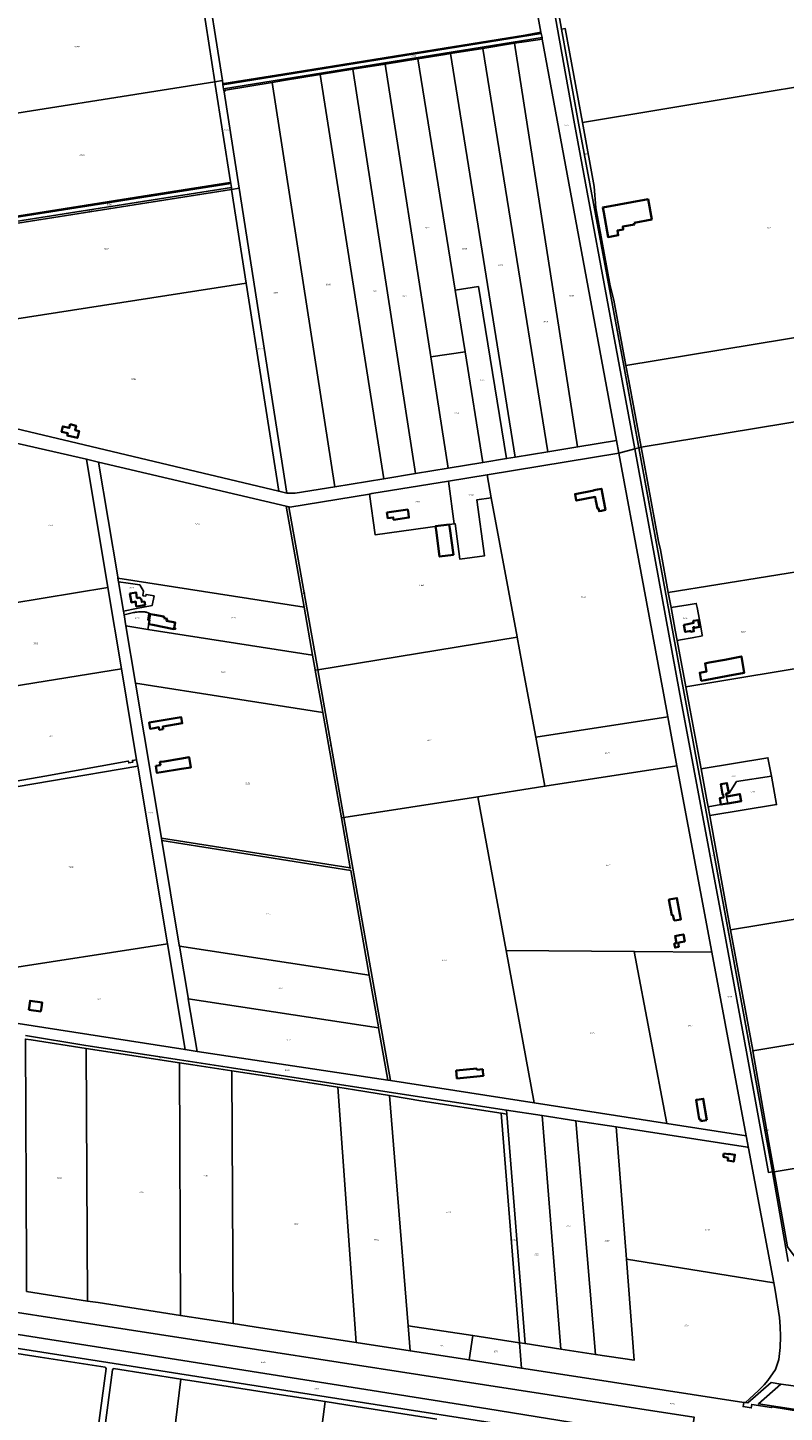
# Model space of a CAD drawing. Extents: x 177930 to 190767, y 381068 to 392034.
# Tile 308 of 318: x 187385 to 188308, y 384350 to 386039. Entities that reach past the tile are written whole.
import ezdxf
from ezdxf.enums import TextEntityAlignment as Align

# ---------------------------------------------------------------- set-up
doc = ezdxf.new("R2010")
doc.units = 0
for name, color, linetype, lineweight in [('B-XX-KG-GRENS_PERCEEL-GV', 150, 'Continuous', 25), ('B-XX-KG-GRENS_PERCEEL-S', 150, 'Continuous', 25), ('B-XX-OG-BEBOUWING-G', 7, 'Continuous', 35)]:
    doc.layers.add(name, color=color, linetype=linetype, lineweight=lineweight)
doc.styles.add('NLCS-ISO', font='NLCS-ISO.ttf', dxfattribs={"height": 1.8})

# ---------------------------------------------------------------- blocks, each defined once
blk = doc.blocks.new('SKG-PERCEELNUMMER-SO')
at = {"layer": 'DefPoints'}
blk.add_point((0, 0), dxfattribs=at)
at = {"style": 'NLCS-ISO', "oblique": 10, "flags": 1}
blk.add_attdef('GEMEENTECODE', text='', height=1.8, dxfattribs=at).set_placement((-0.5, 2.6), align=Align.MIDDLE_RIGHT)
at = {"style": 'NLCS-ISO', "oblique": 10}
blk.add_attdef('PERCEELNUMMER', text='', height=1.8, dxfattribs=at).set_placement((0, 0), align=Align.MIDDLE_CENTER)
at = {"style": 'NLCS-ISO', "oblique": 10, "flags": 1}
blk.add_attdef('SECTIE', text='', height=1.8, dxfattribs=at).set_placement((0.5, 2.5), align=Align.MIDDLE_LEFT)

msp = doc.modelspace()

# ---------------------------------------------------------------- linework, layer by layer
at = {"layer": 'B-XX-KG-GRENS_PERCEEL-GV'}
for points in [[(187978.56, 386294.573), (187966.816, 386292.384), (187968.129, 386284.49), (187997.548, 386107.636), (188011.232, 386033.601), (188011.58, 386031.715), (188012.489, 386026.797), (188012.793, 386025.151), (188103.322, 385535.37), (188106.18, 385519.931), (188125.795, 385525.163), (188107.169, 385625.673), (188051.991, 385921.73), (187999.929, 386212.46), (187990.336, 386218.437)], [(187978.56, 386294.573), (187990.336, 386218.437), (187999.929, 386212.46), (188051.991, 385921.73), (188107.169, 385625.673), (188125.795, 385525.163), (188130.639, 385526.456), (188112.103, 385626.486), (188056.924, 385922.546), (188036.421, 386037.035), (188015.858, 386151.863), (188004.862, 386213.269), (188003.537, 386214.094), (187995.27, 386219.245), (187993.712, 386229.315), (187983.477, 386295.489)], [(187623.251, 385970.143), (187624.322, 385970.8), (187696.284, 385982.077), (187794.842, 385998.089), (187893.218, 386013.85), (187992.105, 386029.834), (188011.232, 386033.601), (187997.548, 386107.636), (187968.129, 386284.49), (187780.811, 386249.042), (187585.521, 386212.024), (187600.586, 386115.445), (187622.576, 385974.469)], [(188453.661, 385988.175), (188414.133, 386221.5), (188015.858, 386151.863), (188036.421, 386037.035), (188040.819, 386037.848), (188061.852, 385923.361)], [(187596.061, 386128.62), (187583.466, 386165.292), (187594.862, 386092.187), (187594.981, 386091.427), (187613.439, 385973.027), (187622.576, 385974.469), (187600.586, 386115.445)], [(187594.862, 386092.187), (187264.625, 386040.065), (187264.75, 386039.306), (187284.198, 385921.062), (187613.439, 385973.027), (187594.981, 386091.427)], [(188011.232, 386033.601), (187992.105, 386029.834), (187893.218, 386013.85), (187794.842, 385998.089), (187696.284, 385982.077), (187624.322, 385970.8), (187623.251, 385970.143), (187623.361, 385969.441), (188011.58, 386031.715)], [(188011.58, 386031.715), (187623.361, 385969.441), (187624.132, 385964.501), (188012.489, 386026.797)], [(187781.832, 385988.187), (187821.223, 385994.546), (187861.168, 386000.99), (187894.549, 386006.376), (187900.68, 386007.363), (187940.244, 386013.734), (187979.052, 386019.983), (187993.534, 386022.315), (188012.793, 386025.151), (188012.489, 386026.797), (187624.132, 385964.501), (187624.705, 385960.836), (187626.253, 385962.936), (187683.458, 385972.282), (187697.232, 385974.532), (187741.893, 385981.74)], [(187979.052, 386019.983), (188055.947, 385527.838), (188055.98, 385527.625), (188103.322, 385535.37), (188012.793, 386025.151), (187993.534, 386022.315)], [(188130.639, 385526.456), (188133.387, 385527.189), (188118.368, 385608.292), (188114.913, 385626.949), (188100.185, 385706.487), (188095.544, 385724.114), (188078.07, 385819.259), (188076.229, 385845.173), (188061.852, 385923.361), (188040.819, 386037.848), (188036.421, 386037.035), (188056.924, 385922.546), (188112.103, 385626.486)], [(187861.168, 386000.99), (187906.586, 385718.712), (187934.816, 385723.242), (187969.177, 385513.422), (187979.647, 385515.136), (187900.68, 386007.363), (187894.549, 386006.376)], [(187900.68, 386007.363), (187979.647, 385515.136), (188019.461, 385521.65), (187940.244, 386013.734)], [(188055.947, 385527.838), (187979.052, 386019.983), (187940.244, 386013.734), (188019.461, 385521.65), (188055.98, 385527.625)], [(187858.01, 385495.156), (187781.832, 385988.187), (187741.893, 385981.74), (187819.549, 385488.829)], [(187781.832, 385988.187), (187858.01, 385495.156), (187897.944, 385501.726), (187876.79, 385637.612), (187821.223, 385994.546)], [(187918.671, 385643.601), (187906.586, 385718.712), (187861.168, 386000.99), (187821.223, 385994.546), (187876.79, 385637.612)], [(188503.994, 385691.075), (188453.661, 385988.175), (188061.852, 385923.361), (188076.229, 385845.173), (188078.07, 385819.259), (188095.544, 385724.114), (188100.185, 385706.487), (188114.913, 385626.949)], [(187297.885, 385837.846), (187304.536, 385836.486), (187310.152, 385800.951), (187312.044, 385799.552), (187420.9, 385816.709), (187525.503, 385833.55), (187631.835, 385850.026), (187632.481, 385851.138), (187613.974, 385969.598), (187613.439, 385973.027), (187284.198, 385921.062)], [(187622.576, 385974.469), (187613.439, 385973.027), (187613.974, 385969.598), (187632.481, 385851.138), (187632.839, 385848.846), (187633.61, 385843.906), (187633.949, 385841.733), (187643.088, 385843.172), (187624.705, 385960.836), (187624.132, 385964.501), (187623.361, 385969.441), (187623.251, 385970.143)], [(187759.7, 385478.983), (187683.458, 385972.282), (187626.253, 385962.936), (187624.705, 385960.836), (187643.088, 385843.172), (187701.184, 385471.308), (187701.364, 385471.265), (187711.429, 385471.042)], [(187683.458, 385972.282), (187759.7, 385478.983), (187819.549, 385488.829), (187741.893, 385981.74), (187697.232, 385974.532)], [(187312.044, 385799.552), (187310.152, 385800.951), (187304.536, 385836.486), (187297.885, 385837.846), (187304.531, 385797.439), (187632.839, 385848.846), (187632.481, 385851.138), (187631.835, 385850.026), (187525.503, 385833.55), (187420.9, 385816.709)], [(187304.531, 385797.439), (187305.342, 385792.505), (187633.61, 385843.906), (187632.839, 385848.846)], [(187305.342, 385792.505), (187305.742, 385790.067), (187633.949, 385841.733), (187633.61, 385843.906)], [(187633.949, 385841.733), (187305.742, 385790.067), (187324.447, 385676.349), (187651.839, 385727.228)], [(187691.462, 385473.616), (187701.184, 385471.308), (187643.088, 385843.172), (187633.949, 385841.733), (187651.839, 385727.228)], [(187324.447, 385676.349), (187344.232, 385556.065), (187691.462, 385473.616), (187651.839, 385727.228)], [(187918.671, 385643.601), (187940.375, 385508.707), (187969.177, 385513.422), (187934.816, 385723.242), (187906.586, 385718.712)], [(188503.994, 385691.075), (188114.913, 385626.949), (188118.368, 385608.292), (188133.387, 385527.189), (188520.934, 385591.082)], [(187876.79, 385637.612), (187897.944, 385501.726), (187940.375, 385508.707), (187918.671, 385643.601)], [(188348.224, 385379.13), (188366.289, 385264.511), (188571.103, 385298.417), (188543.947, 385456.833), (188520.934, 385591.082), (188133.387, 385527.189), (188136.628, 385509.688), (188154.67, 385412.097), (188156.877, 385402.235), (188166.527, 385350.178)], [(187330.901, 385540.645), (187364.496, 385336.659), (187482.896, 385356.189), (187456.752, 385512.534), (187333.299, 385540.742)], [(187945.438, 385493.628), (187950.666, 385465.459), (187982.126, 385295.957), (187982.181, 385295.662), (187990.832, 385249.048), (188004.845, 385173.547), (188165.865, 385198.551), (188160.485, 385227.337), (188106.18, 385519.931)], [(188125.795, 385525.163), (188179.959, 385230.625), (188234.677, 384937.35), (188261.988, 384789.618), (188288.782, 384642.43), (188293.647, 384643.23), (188266.891, 384790.43), (188239.61, 384938.164), (188184.891, 385231.441), (188130.639, 385526.456)], [(187495.954, 385362.98), (187495.185, 385367.578), (187494.952, 385368.974), (187471.511, 385509.162), (187456.752, 385512.534), (187482.896, 385356.189), (187499.521, 385256.769), (187518.046, 385145.982), (187519.356, 385138.149), (187555.579, 384921.524), (187577.147, 384792.543), (187591.719, 384790.283), (187580.985, 384854.468), (187580.739, 384855.94), (187570.282, 384918.475), (187570.036, 384919.948), (187548.724, 385047.395), (187548.204, 385050.515), (187516.625, 385239.366), (187504.943, 385309.224), (187502.668, 385322.826), (187501.926, 385327.261)], [(187700.6, 385455.221), (187471.511, 385509.162), (187494.952, 385368.974), (187495.185, 385367.578), (187722.381, 385332.103)], [(187808.923, 385420.474), (187905.326, 385433.896), (187898.277, 385485.911), (187805.023, 385470.651), (187802.012, 385470.158)], [(187898.277, 385485.911), (187905.326, 385433.896), (187906.478, 385434.056), (187912.406, 385390.513), (187942.138, 385394.536), (187932.803, 385463.023), (187950.666, 385465.459), (187945.438, 385493.628)], [(187703.781, 385454.458), (187738.862, 385256.151), (187738.914, 385255.856), (187982.181, 385295.662), (187982.126, 385295.957), (187950.666, 385465.459), (187932.803, 385463.023), (187942.138, 385394.536), (187912.406, 385390.513), (187906.478, 385434.056), (187905.326, 385433.896), (187808.923, 385420.474), (187802.012, 385470.158), (187704.706, 385454.236)], [(187732.705, 385273.743), (187735.903, 385255.667), (187735.955, 385255.371), (187738.914, 385255.856), (187738.862, 385256.151), (187703.781, 385454.458), (187700.6, 385455.221), (187722.381, 385332.103)], [(187732.705, 385273.743), (187722.381, 385332.103), (187495.185, 385367.578), (187495.954, 385362.98), (187507.859, 385361.216), (187521.77, 385359.218), (187526.581, 385351.644), (187525.753, 385346.218), (187526.247, 385346.141), (187529.21, 385345.681), (187529.598, 385347.708), (187539.36, 385345.841), (187537.105, 385334.204), (187518.029, 385330.455), (187501.926, 385327.261), (187502.668, 385322.826), (187514.338, 385325.481), (187515.44, 385325.729), (187516.552, 385325.923), (187517.673, 385326.063), (187518.799, 385326.148), (187520.35, 385326.309), (187521.906, 385326.405), (187523.465, 385326.437), (187524.607, 385326.456), (187525.749, 385326.429), (187526.889, 385326.357), (187528.025, 385326.239), (187529.04, 385326.064), (187530.045, 385325.843), (187531.04, 385325.576), (187532.021, 385325.264), (187533.586, 385324.531), (187535.128, 385323.748), (187531.524, 385305.083)], [(188208.113, 385296.989), (188195.431, 385294.783), (188181.509, 385292.378), (188177.389, 385291.666), (188187.962, 385234.99), (188366.289, 385264.511), (188348.224, 385379.13), (188166.527, 385350.178), (188169.937, 385331.786), (188177.668, 385332.969), (188190.716, 385334.965), (188200.668, 385336.788), (188201.613, 385331.655), (188204.418, 385316.702), (188206, 385308.288), (188207.942, 385297.974)], [(187364.496, 385336.659), (187269.029, 385320.911), (187276.224, 385277.772), (187285.383, 385222.443), (187499.521, 385256.769), (187482.896, 385356.189)], [(187526.581, 385351.644), (187521.77, 385359.218), (187507.859, 385361.216), (187495.954, 385362.98), (187501.926, 385327.261), (187518.029, 385330.455), (187537.105, 385334.204), (187539.36, 385345.841), (187529.598, 385347.708), (187529.21, 385345.681), (187526.247, 385346.141), (187525.753, 385346.218)], [(188208.113, 385296.989), (188207.942, 385297.974), (188206, 385308.288), (188204.418, 385316.702), (188201.613, 385331.655), (188200.668, 385336.788), (188190.716, 385334.965), (188177.668, 385332.969), (188169.937, 385331.786), (188175.051, 385304.201), (188177.389, 385291.666), (188181.509, 385292.378), (188195.431, 385294.783)], [(187531.524, 385305.083), (187535.128, 385323.748), (187533.586, 385324.531), (187532.021, 385325.264), (187531.04, 385325.576), (187530.045, 385325.843), (187529.04, 385326.064), (187528.025, 385326.239), (187526.889, 385326.357), (187525.749, 385326.429), (187524.607, 385326.456), (187523.465, 385326.437), (187521.906, 385326.405), (187520.35, 385326.309), (187518.799, 385326.148), (187517.673, 385326.063), (187516.552, 385325.923), (187515.44, 385325.729), (187514.338, 385325.481), (187502.668, 385322.826), (187504.943, 385309.224)], [(187732.705, 385273.743), (187531.524, 385305.083), (187504.943, 385309.224), (187516.625, 385239.366), (187745.094, 385203.708), (187744.212, 385208.693), (187735.955, 385255.371), (187735.903, 385255.667)], [(187982.181, 385295.662), (187738.914, 385255.856), (187747.172, 385209.177), (187770.82, 385075.503), (187934.264, 385100.893), (188015.974, 385113.586), (188004.845, 385173.547), (187990.832, 385249.048)], [(188292.229, 385125.945), (188298.59, 385091.38), (188217.067, 385077.899), (188218.325, 385070.799), (188238.367, 384960.609), (188242.412, 384938.626), (188621.947, 385001.267), (188571.61, 385295.46), (188571.103, 385298.417), (188366.289, 385264.511), (188187.962, 385234.99), (188192.094, 385212.837), (188206.518, 385134.911), (188288.089, 385148.444)], [(187285.383, 385222.443), (187292.506, 385179.415), (187303.573, 385112.231), (187305.12, 385109.416), (187307.637, 385109.046), (187405.97, 385126.176), (187507.155, 385144.134), (187508.042, 385144.284), (187508.4, 385142.174), (187513.33, 385143.011), (187512.972, 385145.121), (187518.046, 385145.982), (187499.521, 385256.769)], [(187767.856, 385075.042), (187770.82, 385075.503), (187747.172, 385209.177), (187738.914, 385255.856), (187735.955, 385255.371), (187744.212, 385208.693), (187745.094, 385203.708)], [(187548.204, 385050.515), (187778.627, 385014.156), (187767.856, 385075.042), (187745.094, 385203.708), (187516.625, 385239.366)], [(188165.865, 385198.551), (188004.845, 385173.547), (188015.974, 385113.586), (188177.07, 385138.61)], [(188292.229, 385125.945), (188288.089, 385148.444), (188206.518, 385134.911), (188213.92, 385094.741), (188215.059, 385088.53), (188230.752, 385091.311), (188238.927, 385092.745), (188237.572, 385100.624), (188236.873, 385104.738), (188240.162, 385105.32), (188240.926, 385105.442), (188249.873, 385119.335)], [(187321.916, 384980.165), (187337.28, 384887.845), (187345.186, 384889.065), (187555.579, 384921.524), (187519.356, 385138.149), (187308.574, 385102.388), (187301.414, 385103.365), (187312.04, 385039.512)], [(188015.974, 385113.586), (187934.264, 385100.893), (187968.773, 384913.141), (188124.976, 384912.117), (188219.523, 384911.498), (188177.07, 385138.61)], [(188217.067, 385077.899), (188298.59, 385091.38), (188292.229, 385125.945), (188249.873, 385119.335), (188240.926, 385105.442), (188240.162, 385105.32), (188236.873, 385104.738), (188237.572, 385100.624), (188238.927, 385092.745), (188230.752, 385091.311), (188215.059, 385088.53)], [(187934.264, 385100.893), (187770.82, 385075.503), (187827.542, 384754.872), (188002.87, 384727.631), (187968.773, 384913.141)], [(187767.856, 385075.042), (187778.627, 385014.156), (187548.204, 385050.515), (187548.724, 385047.395), (187779.18, 385011.031), (187801.794, 384883.203), (187812.906, 384820.385), (187813.133, 384819.104), (187824.41, 384755.358), (187827.542, 384754.872), (187770.82, 385075.503)], [(187548.724, 385047.395), (187570.036, 384919.948), (187570.282, 384918.475), (187801.794, 384883.203), (187779.18, 385011.031)], [(188646.962, 384853.383), (188621.947, 385001.267), (188242.412, 384938.626), (188269.451, 384791.708), (188269.596, 384790.878)], [(187345.186, 384889.065), (187355.307, 384826.954), (187577.147, 384792.543), (187555.579, 384921.524)], [(187570.282, 384918.475), (187580.739, 384855.94), (187580.985, 384854.468), (187813.133, 384819.104), (187812.906, 384820.385), (187801.794, 384883.203)], [(188164.705, 384702.486), (188124.976, 384912.117), (187968.773, 384913.141), (188002.87, 384727.631)], [(188124.976, 384912.117), (188164.705, 384702.486), (188261.401, 384687.462), (188219.523, 384911.498)], [(187813.133, 384819.104), (187580.985, 384854.468), (187591.719, 384790.283), (187824.41, 384755.358)], [(188646.962, 384853.383), (188269.596, 384790.878), (188289.192, 384679.201), (188295.556, 384643.543), (188672.298, 384705.455)], [(187383.766, 384497.28), (187458.18, 384485.762), (187456.303, 384793.888), (187389.279, 384804.228), (187382.493, 384805.275), (187383.64, 384527.811)], [(187456.303, 384793.888), (187458.18, 384485.762), (187471.004, 384483.777), (187571.438, 384468.273), (187570.15, 384776.323)], [(187570.15, 384776.323), (187571.438, 384468.273), (187635.933, 384458.317), (187633.979, 384766.498), (187586.733, 384773.765)], [(187633.979, 384766.498), (187635.933, 384458.317), (187669.227, 384453.178), (187785.958, 384435.166), (187763.314, 384746.499), (187684.814, 384758.679)], [(187763.314, 384746.499), (187785.958, 384435.166), (187851.759, 384425.012), (187849.272, 384455.651), (187826.495, 384736.277), (187783.577, 384743.356)], [(187985.06, 384434.951), (187962.72, 384714.896), (187867.257, 384729.553), (187826.495, 384736.277), (187849.272, 384455.651), (187928.133, 384443.705)], [(187962.72, 384714.896), (187985.06, 384434.951), (187991.885, 384433.902), (187969.472, 384713.859)], [(187969.08, 384718.754), (187969.472, 384713.859), (187991.885, 384433.902), (188035.283, 384427.229), (188012.686, 384712.05)], [(188012.686, 384712.05), (188035.283, 384427.229), (188077.763, 384420.697), (188053.623, 384705.756)], [(188053.623, 384705.756), (188077.763, 384420.697), (188124.748, 384413.472), (188115.325, 384536.633), (188102.966, 384698.17)], [(188672.298, 384705.455), (188295.556, 384643.543), (188311.94, 384551.751), (188322.459, 384537.787), (188442.611, 384532.472), (188753.302, 384518.439), (188688.117, 384621.375), (188680.094, 384665.639), (188678.346, 384670.451)], [(188295.185, 384507.927), (188264.496, 384672.265), (188263.951, 384673.045), (188263.041, 384673.56), (188102.966, 384698.17), (188115.325, 384536.633)], [(188258.592, 384362.145), (188260.602, 384361.834), (188276.255, 384376.215), (188283.323, 384383.424), (188287.894, 384388.628), (188297.114, 384402.327), (188301.155, 384414.608), (188302.784, 384429.226), (188303.287, 384442.463), (188302.836, 384454.706), (188302.015, 384465.632), (188296.851, 384499.003), (188295.185, 384507.927), (188115.325, 384536.633), (188124.748, 384413.472), (188077.763, 384420.697), (188035.283, 384427.229), (187991.885, 384433.902), (187985.06, 384434.951), (187987.524, 384404.072), (188064.294, 384392.232)], [(187169.488, 384478.487), (187169.246, 384476.923), (187484.53, 384427.489), (187946.393, 384354.274), (188164.762, 384319.049), (188186.287, 384319.226), (188190.429, 384320.42), (188193.987, 384322.934), (188195.022, 384324.268), (188197.991, 384344.121), (188197.76, 384344.157), (188060.69, 384365.262), (187863.435, 384395.887), (187664.258, 384426.717), (187467.04, 384457.14), (187173.227, 384502.539), (187169.808, 384480.545)], [(187158.335, 384480.214), (187109.906, 384487.716), (187107.054, 384469.333), (187176.138, 384458.603), (187483.055, 384410.932), (187715.675, 384374.189), (187943.968, 384338.594), (188166.775, 384303.855), (188192.154, 384299.898), (188206.592, 384312.453), (188193.548, 384314.405), (188164.762, 384319.049), (187946.393, 384354.274), (187484.53, 384427.489), (187169.246, 384476.923), (187169.488, 384478.487)], [(187450.424, 384180.29), (187450.764, 384180.237), (187481.045, 384403.516), (187479.631, 384405.098), (187400.257, 384417.453), (187301.658, 384432.933), (187203.096, 384448.256), (187187.125, 384449.664), (187180.779, 384451.738), (187176.138, 384458.603), (187107.054, 384469.333), (187106.756, 384467.412), (187071.328, 384239.086), (187072.291, 384238.937)], [(187851.759, 384425.012), (187867.73, 384422.548), (187923.441, 384413.956), (187928.133, 384443.705), (187849.272, 384455.651)], [(187987.524, 384404.072), (187985.06, 384434.951), (187928.133, 384443.705), (187923.441, 384413.956)], [(187747.881, 384363.117), (187686.783, 384372.628), (187588.364, 384388.03), (187572.085, 384390.567), (187563.661, 384323.89), (187552.49, 384235.611), (187727.777, 384207.638)], [(188260.602, 384361.834), (188258.592, 384362.145), (188257.781, 384357.013), (188267.711, 384355.474), (188268.347, 384359.578), (188292.503, 384355.791), (188292.655, 384356.759), (188330.097, 384350.791), (188389.472, 384341.93), (188444.442, 384333.574), (188612.541, 384308.111), (188612.941, 384308.077), (188613.341, 384307.99), (188622.888, 384306.524), (188622.926, 384306.769), (188362.04, 384347.156), (188276.4, 384360.332), (188303.803, 384384.479), (188291.895, 384386.252), (188263.359, 384361.407)], [(188855.21, 384270.81), (188860.412, 384304.413), (188411.001, 384369.059), (188313.307, 384383.112), (188303.803, 384384.479), (188276.4, 384360.332), (188362.04, 384347.156), (188622.926, 384306.769)]]:
    msp.add_lwpolyline(points, close=True, dxfattribs=at)
for points in [[(187333.299, 385540.742), (187456.752, 385512.534), (187471.511, 385509.162), (187700.6, 385455.221), (187703.781, 385454.458), (187704.706, 385454.236), (187802.012, 385470.158), (187805.023, 385470.651), (187898.277, 385485.911), (187945.438, 385493.628), (188106.18, 385519.931), (188103.322, 385535.37), (188055.98, 385527.625), (188019.461, 385521.65), (187979.647, 385515.136), (187969.177, 385513.422), (187940.375, 385508.707), (187897.944, 385501.726), (187858.01, 385495.156), (187819.549, 385488.829), (187759.7, 385478.983), (187711.429, 385471.042), (187701.364, 385471.265), (187701.184, 385471.308), (187691.462, 385473.616), (187344.232, 385556.065)], [(188312.692, 384534.118), (188293.647, 384643.23), (188288.782, 384642.43), (188261.988, 384789.618), (188234.677, 384937.35), (188179.959, 385230.625), (188125.795, 385525.163), (188106.18, 385519.931), (188160.485, 385227.337), (188165.865, 385198.551), (188177.07, 385138.61), (188219.523, 384911.498), (188261.401, 384687.462), (188264.496, 384672.265), (188295.185, 384507.927), (188296.851, 384499.003), (188302.015, 384465.632), (188302.836, 384454.706), (188303.287, 384442.463), (188302.784, 384429.226), (188301.155, 384414.608), (188297.114, 384402.327), (188287.894, 384388.628), (188283.323, 384383.424), (188276.255, 384376.215), (188260.602, 384361.834), (188263.359, 384361.407), (188291.895, 384386.252), (188303.803, 384384.479), (188313.307, 384383.112)], [(188311.94, 384551.751), (188295.556, 384643.543), (188289.192, 384679.201), (188269.596, 384790.878), (188269.451, 384791.708), (188242.412, 384938.626), (188238.367, 384960.609), (188218.325, 385070.799), (188217.067, 385077.899), (188215.059, 385088.53), (188213.92, 385094.741), (188206.518, 385134.911), (188192.094, 385212.837), (188187.962, 385234.99), (188177.389, 385291.666), (188175.051, 385304.201), (188169.937, 385331.786), (188166.527, 385350.178), (188156.877, 385402.235), (188154.67, 385412.097), (188136.628, 385509.688), (188133.387, 385527.189), (188130.639, 385526.456), (188184.891, 385231.441), (188239.61, 384938.164), (188266.891, 384790.43), (188293.647, 384643.23), (188312.692, 384534.118)], [(187308.574, 385102.388), (187519.356, 385138.149), (187518.046, 385145.982), (187512.972, 385145.121), (187513.33, 385143.011), (187508.4, 385142.174), (187508.042, 385144.284), (187507.155, 385144.134), (187405.97, 385126.176), (187307.637, 385109.046)], [(187382.476, 384809.559), (187456.281, 384797.602), (187570.135, 384780.145), (187633.955, 384770.302), (187826.134, 384740.731), (187969.08, 384718.754), (188012.686, 384712.05), (188053.623, 384705.756), (188102.966, 384698.17), (188263.041, 384673.56), (188263.951, 384673.045), (188264.496, 384672.265), (188261.401, 384687.462), (188164.705, 384702.486), (188002.87, 384727.631), (187827.542, 384754.872), (187824.41, 384755.358), (187591.719, 384790.283), (187577.147, 384792.543), (187355.307, 384826.954)], [(187382.493, 384805.275), (187389.279, 384804.228), (187456.303, 384793.888), (187570.15, 384776.323), (187586.733, 384773.765), (187633.979, 384766.498), (187684.814, 384758.679), (187763.314, 384746.499), (187783.577, 384743.356), (187826.495, 384736.277), (187867.257, 384729.553), (187962.72, 384714.896), (187969.472, 384713.859), (187969.08, 384718.754), (187826.134, 384740.731), (187633.955, 384770.302), (187570.135, 384780.145), (187456.281, 384797.602), (187382.476, 384809.559)], [(187173.227, 384502.539), (187467.04, 384457.14), (187664.258, 384426.717), (187863.435, 384395.887), (188060.69, 384365.262), (188197.76, 384344.157)], [(188330.097, 384350.791), (188292.655, 384356.759), (188292.503, 384355.791), (188268.347, 384359.578), (188267.711, 384355.474), (188257.781, 384357.013), (188258.592, 384362.145), (188064.294, 384392.232), (187987.524, 384404.072), (187923.441, 384413.956), (187867.73, 384422.548), (187851.759, 384425.012), (187785.958, 384435.166), (187669.227, 384453.178), (187635.933, 384458.317), (187571.438, 384468.273), (187471.004, 384483.777), (187458.18, 384485.762), (187383.766, 384497.28)], [(187943.968, 384338.594), (187715.675, 384374.189), (187483.055, 384410.932), (187176.138, 384458.603), (187180.779, 384451.738), (187187.125, 384449.664), (187203.096, 384448.256), (187301.658, 384432.933), (187400.257, 384417.453), (187479.631, 384405.098), (187481.045, 384403.516), (187450.764, 384180.237)], [(187475.59, 384303.346), (187488.547, 384401.927), (187489.778, 384403.397), (187572.085, 384390.567), (187588.364, 384388.03), (187686.783, 384372.628), (187747.881, 384363.117), (187785.639, 384357.239), (187884.279, 384341.824)], [(187563.661, 384323.89), (187572.085, 384390.567), (187489.778, 384403.397), (187488.547, 384401.927), (187475.59, 384303.346)], [(187884.279, 384341.824), (187785.639, 384357.239), (187747.881, 384363.117), (187727.777, 384207.638)]]:
    msp.add_lwpolyline(points, dxfattribs=at)
at = {"layer": 'B-XX-OG-BEBOUWING-G'}
for points in [[(188124.771, 385800.978), (188146.317, 385804.826), (188141.881, 385829.663), (188086.661, 385819.807), (188087.788, 385813.491), (188093.142, 385783.492), (188105.529, 385785.705), (188104.482, 385791.57), (188111.524, 385792.828), (188110.898, 385796.335), (188125.146, 385798.88)], [(187436.877, 385555.193), (187435.774, 385550.687), (187427.981, 385552.581), (187427.603, 385551.023), (187426.419, 385546.148), (187434.016, 385544.3), (187433.367, 385541.63), (187445.852, 385538.594), (187447.036, 385543.459), (187447.895, 385546.989), (187442.984, 385548.184), (187444.257, 385553.387)], [(187823.362, 385447.687), (187824.05, 385442.74), (187824.314, 385440.765), (187831.061, 385441.695), (187831.458, 385438.816), (187850.115, 385441.387), (187849.451, 385446.27), (187848.762, 385451.223)], [(187899.38, 385433.091), (187882.522, 385430.81), (187883.191, 385425.86), (187887.516, 385393.856), (187904.387, 385396.149), (187900.051, 385428.14)], [(187523.772, 385342.025), (187521.364, 385343.746), (187518.478, 385343.267), (187517.336, 385350.139), (187514.88, 385349.711), (187509.941, 385348.909), (187511.711, 385338.01), (187516.941, 385338.86), (187517.258, 385336.902), (187516.992, 385336.859), (187517.629, 385332.943), (187522.573, 385333.746), (187525.076, 385334.177), (187528.33, 385334.731), (187527.597, 385339.032), (187524.361, 385338.481), (187523.909, 385341.199)], [(187551.155, 385318.564), (187551.517, 385320.614), (187551.083, 385320.698), (187540.042, 385322.83), (187535.137, 385323.777), (187533.527, 385324.09), (187532.083, 385316.747), (187533.72, 385316.437), (187532.754, 385311.431), (187537.659, 385310.484), (187563.525, 385305.49), (187563.569, 385305.717), (187565.147, 385305.515), (187565.359, 385306.487), (187563.755, 385306.68), (187565.05, 385313.388), (187554.669, 385315.393), (187555.142, 385317.839)], [(188192.073, 385302.73), (188193.739, 385303.028), (188193.915, 385302.043), (188197.773, 385302.733), (188196.917, 385307.527), (188198.285, 385307.771), (188198.44, 385306.905), (188204.385, 385307.967), (188202.875, 385316.414), (188196.959, 385315.356), (188197.411, 385312.826), (188190.493, 385311.59), (188185.569, 385310.71), (188187.153, 385301.851)], [(188239.319, 385248.385), (188259.194, 385252.077), (188255.593, 385272.061), (188235.658, 385268.07), (188216.26, 385264.463), (188211.344, 385263.549), (188213.169, 385253.733), (188204.834, 385252.153), (188206.663, 385242.312), (188211.578, 385243.226)], [(187550.483, 385183.485), (187549.946, 385186.477), (187550.576, 385186.58), (187573.658, 385190.467), (187572.411, 385197.939), (187538.152, 385192.17), (187533.223, 385191.34), (187534.48, 385183.87), (187539.409, 385184.7), (187545.169, 385185.67), (187545.673, 385182.676)], [(187541.585, 385138.396), (187542.886, 385129.904), (187547.82, 385130.659), (187572.864, 385134.746), (187584.341, 385136.618), (187582.305, 385149.097), (187570.843, 385147.244), (187551.45, 385144.064), (187546.506, 385143.307), (187547.129, 385139.244)]]:
    msp.add_lwpolyline(points, close=True, dxfattribs=at)
for points in [[(188087.342, 385463.576), (188084.893, 385476.491), (188079.983, 385475.56), (188075.812, 385474.768), (188075.873, 385474.444), (188052.824, 385470.071), (188054.32, 385462.182), (188077.38, 385466.556), (188078.271, 385461.856)], [(188078.271, 385461.856), (188080.067, 385452.388), (188081.443, 385452.649), (188082.097, 385449.201), (188084.883, 385449.73), (188089.79, 385450.66), (188087.342, 385463.576)], [(188237.794, 385101.309), (188237.192, 385104.808), (188240.162, 385105.32), (188238.073, 385117.462), (188235.354, 385116.994), (188230.426, 385116.146), (188232.516, 385104.004), (188233.314, 385104.141), (188234.028, 385099.992), (188229.396, 385099.195), (188230.752, 385091.311), (188235.684, 385092.16), (188238.931, 385092.719)], [(188238.931, 385092.719), (188255.405, 385095.555), (188253.936, 385104.088), (188237.794, 385101.309)], [(188176.934, 384950.437), (188181.851, 384951.343), (188177.073, 384977.259), (188172.151, 384976.351), (188167.239, 384975.455), (188170.731, 384956.442), (188172.225, 384956.717)], [(188172.225, 384956.717), (188173.494, 384949.806)], [(188173.494, 384949.806), (188176.934, 384950.437)], [(188181.751, 384923.402), (188186.66, 384924.358), (188185.002, 384932.883), (188180.093, 384931.927), (188174.705, 384930.878), (188176.363, 384922.353), (188173.822, 384921.859), (188174.78, 384916.933), (188179.543, 384917.859)], [(188178.585, 384922.786), (188181.751, 384923.402)], [(188179.543, 384917.859), (188178.585, 384922.786)], [(187387.31, 384846.09), (187386.592, 384841.137)], [(187386.592, 384841.137), (187401.108, 384839.034)], [(187401.108, 384839.034), (187401.824, 384843.979), (187402.696, 384849.998), (187388.182, 384852.102), (187387.31, 384846.09)], [(187932.874, 384769.4), (187907.821, 384766.898), (187908.281, 384762.29), (187908.779, 384757.306), (187940.94, 384760.514), (187940.442, 384765.49), (187940.146, 384768.444)], [(187933.041, 384767.732), (187932.874, 384769.4)], [(187940.146, 384768.444), (187933.041, 384767.732)], [(188213.425, 384706.188), (188209.16, 384732.531), (188204.116, 384731.714), (188200.356, 384731.105), (188203.321, 384712.789), (188204.121, 384707.846), (188205.574, 384708.082)], [(188205.574, 384708.082), (188206.074, 384704.998)], [(188206.074, 384704.998), (188213.425, 384706.188)], [(188234.214, 384665.675), (188233.551, 384661.469)], [(188233.551, 384661.469), (188239.57, 384660.519)], [(188239.57, 384660.519), (188239.016, 384657.009), (188241.47, 384656.625), (188246.419, 384655.845), (188247.747, 384664.267), (188240.342, 384665.434), (188240.23, 384664.726), (188234.214, 384665.675)]]:
    msp.add_lwpolyline(points, dxfattribs=at)

# ---------------------------------------------------------------- block references
at = {"layer": 'B-XX-KG-GRENS_PERCEEL-S'}
for p, values in [((187445.066, 386015.681), {'PERCEELNUMMER': '8899'}), ((187840.835, 386005.065), {'PERCEELNUMMER': '7869'}), ((187855.854, 386004.241), {'PERCEELNUMMER': '5702'}), ((187839.225, 385998.435), {'PERCEELNUMMER': '7870'}), ((188042.546, 385919.759), {'PERCEELNUMMER': '8657'}), ((187627.325, 385914.209), {'PERCEELNUMMER': '8901'}), ((187451.355, 385883.611), {'PERCEELNUMMER': '8898'}), ((188066.299, 385885.02), {'PERCEELNUMMER': '8661'}), ((187465.775, 385823.445), {'PERCEELNUMMER': '7865'}), ((187484.439, 385823.245), {'PERCEELNUMMER': '5706'}), ((187461.155, 385816.005), {'PERCEELNUMMER': '7866'}), ((187872.211, 385794.997), {'PERCEELNUMMER': '7872'}), ((188289.483, 385794.997), {'PERCEELNUMMER': '7875'}), ((187480.771, 385769.166), {'PERCEELNUMMER': '7867'}), ((187917.913, 385769.166), {'PERCEELNUMMER': '8578'}), ((187961.627, 385749.296), {'PERCEELNUMMER': '8579'}), ((187751.634, 385725.707), {'PERCEELNUMMER': '8868'}), ((187809.595, 385717.791), {'PERCEELNUMMER': '8869'}), ((187687.42, 385715.517), {'PERCEELNUMMER': '7871'}), ((187844.58, 385711.199), {'PERCEELNUMMER': '8840'}), ((188048.359, 385711.916), {'PERCEELNUMMER': '8838'}), ((188016.788, 385680.345), {'PERCEELNUMMER': '8839'}), ((187668.685, 385647.424), {'PERCEELNUMMER': '8777'}), ((187514.55, 385610.205), {'PERCEELNUMMER': '5708'}), ((187939.313, 385608.739), {'PERCEELNUMMER': '8577'}), ((187907.978, 385568.478), {'PERCEELNUMMER': '8258'}), ((187925.701, 385468.825), {'PERCEELNUMMER': '9339'}), ((187860.527, 385460.881), {'PERCEELNUMMER': '9203'}), ((187412.546, 385431.873), {'PERCEELNUMMER': '5148'}), ((187591.95, 385433.63), {'PERCEELNUMMER': '5251'}), ((187511.815, 385355.9), {'PERCEELNUMMER': '8929'}), ((187721.285, 385348.905), {'PERCEELNUMMER': '8804'}), ((187865.243, 385358.658), {'PERCEELNUMMER': '9340'}), ((188062.829, 385344.491), {'PERCEELNUMMER': '8678'}), ((187518.646, 385318.897), {'PERCEELNUMMER': '8930'}), ((187635.9, 385319.362), {'PERCEELNUMMER': '8931'}), ((188186.896, 385318.607), {'PERCEELNUMMER': '9226'}), ((188257.637, 385302.074), {'PERCEELNUMMER': '9455'}), ((187394.866, 385287.792), {'PERCEELNUMMER': '7893'}), ((187623.462, 385252.824), {'PERCEELNUMMER': '7429'}), ((187413.56, 385174.564), {'PERCEELNUMMER': '7894'}), ((187754.075, 385162.705), {'PERCEELNUMMER': '8805'}), ((187875.27, 385169.695), {'PERCEELNUMMER': '8803'}), ((188091.982, 385154.301), {'PERCEELNUMMER': '8679'}), ((188245.511, 385125.799), {'PERCEELNUMMER': '9218'}), ((187653.385, 385116.965), {'PERCEELNUMMER': '5253'}), ((188269.426, 385106.771), {'PERCEELNUMMER': '9219'}), ((187535.307, 385081.518), {'PERCEELNUMMER': '5435'}), ((188219.615, 385029.375), {'PERCEELNUMMER': '8658'}), ((187437.82, 385014.964), {'PERCEELNUMMER': '7895'}), ((187779.995, 385013.335), {'PERCEELNUMMER': '8806'}), ((188092.881, 385017.326), {'PERCEELNUMMER': '6322'}), ((187678.376, 384957.859), {'PERCEELNUMMER': '5255'}), ((187893.169, 384901.384), {'PERCEELNUMMER': '6323'}), ((187693.541, 384867.145), {'PERCEELNUMMER': '5256'}), ((188241.311, 384857.109), {'PERCEELNUMMER': '8656'}), ((187471.959, 384853.694), {'PERCEELNUMMER': '5152'}), ((188073.584, 384812.681), {'PERCEELNUMMER': '6324'}), ((188193.22, 384821.761), {'PERCEELNUMMER': '6157'}), ((187702.621, 384804.123), {'PERCEELNUMMER': '5257'}), ((187547.125, 384782.255), {'PERCEELNUMMER': '7901'}), ((187701.464, 384767.317), {'PERCEELNUMMER': '8023'}), ((188285.845, 384694.155), {'PERCEELNUMMER': '8660'}), ((187602.304, 384638.729), {'PERCEELNUMMER': '7902'}), ((187423.532, 384635.688), {'PERCEELNUMMER': '7899'}), ((187523.663, 384618.24), {'PERCEELNUMMER': '7900'}), ((187898.539, 384594.024), {'PERCEELNUMMER': '8708'}), ((187712.316, 384579.493), {'PERCEELNUMMER': '7903'}), ((188044.753, 384577.289), {'PERCEELNUMMER': '8191'}), ((188213.977, 384572.922), {'PERCEELNUMMER': '8440'}), ((187810.323, 384560.427), {'PERCEELNUMMER': '7904'}), ((187978.095, 384560.135), {'PERCEELNUMMER': '8709'}), ((188091.581, 384559.163), {'PERCEELNUMMER': '8260'}), ((188005.847, 384542.562), {'PERCEELNUMMER': '6326'}), ((188188.452, 384455.85), {'PERCEELNUMMER': '8711'}), ((187890.378, 384431.288), {'PERCEELNUMMER': '6155'}), ((187956.209, 384424.136), {'PERCEELNUMMER': '8710'}), ((187672.344, 384410.933), {'PERCEELNUMMER': '8009'}), ((187737.9, 384378.915), {'PERCEELNUMMER': '8225'}), ((188171.174, 384360.449), {'PERCEELNUMMER': '8894'})]:
    msp.add_blockref('SKG-PERCEELNUMMER-SO', p, dxfattribs=at).add_auto_attribs(values)

doc.saveas('drawing.dxf')
